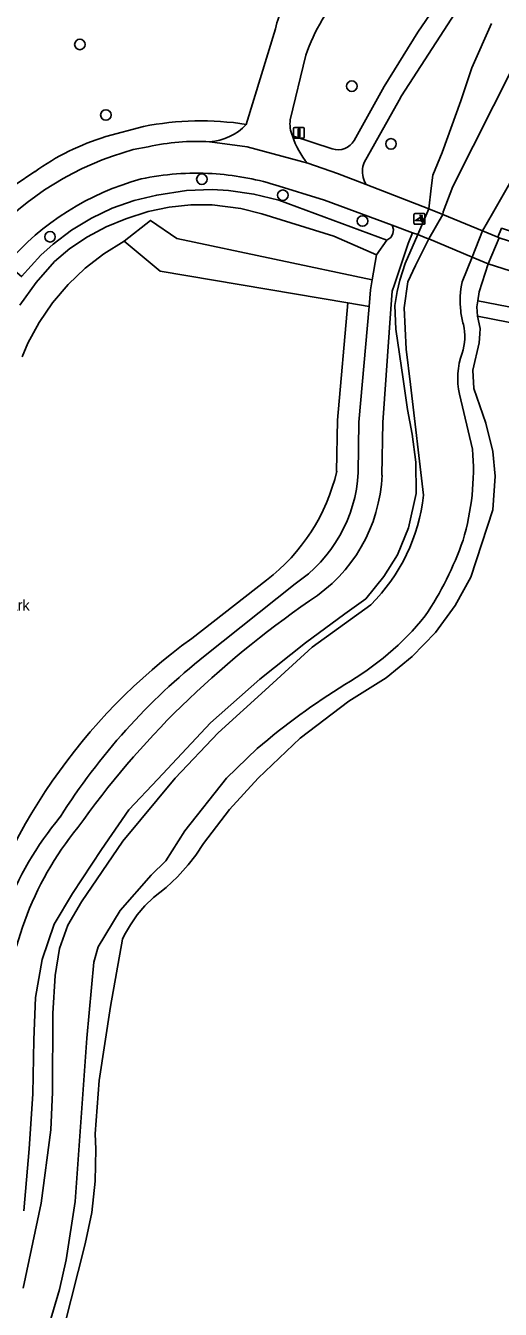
# Model space of a CAD drawing. Extents: x 157793 to 159380, y 380877 to 382313.
# Drawn here: x 159182.7 to 159226.7, y 381950.8 to 382069.7 of the extents above; entities that cross this region are included whole.
import ezdxf

# ---------------------------------------------------------------- set-up
doc = ezdxf.new("R2010")
doc.units = 0
for name, color, linetype in [('IMGEO_Boom', 7, 'Continuous'), ('IMGEO_Dek', 7, 'Continuous'), ('IMGEO_Fietspad_gesloten', 7, 'Continuous'), ('IMGEO_Groenvoorziening', 7, 'Continuous'), ('IMGEO_Haag', 7, 'Continuous'), ('IMGEO_Hek', 7, 'Continuous'), ('IMGEO_Lichtmast', 7, 'Continuous'), ('IMGEO_Oever', 7, 'Continuous'), ('IMGEO_Openbare_ruimte_label', 7, 'Continuous'), ('IMGEO_Poller', 7, 'Continuous'), ('IMGEO_Rietland', 7, 'Continuous'), ('IMGEO_Voetpad_halfverhard', 7, 'Continuous'), ('IMGEO_Waterloop', 7, 'Continuous')]:
    doc.layers.add(name, color=color, linetype=linetype)

msp = doc.modelspace()

# ---------------------------------------------------------------- linework, layer by layer
at = {"layer": 'IMGEO_Boom'}
for centre in [(159187.74, 382068), (159212.95, 382064.13), (159190.15, 382061.46), (159216.58, 382058.78), (159199.05, 382055.51), (159206.55, 382054.02), (159213.94, 382051.63), (159184.97, 382050.17)]:
    msp.add_circle(centre, 0.489, dxfattribs=at)
at = {"layer": 'IMGEO_Dek'}
msp.add_lwpolyline([(159225.07, 382050.72), (159221.38, 382052.23), (159220.08, 382052.77), (159219.08, 382050.39), (159219.88, 382050.05), (159220.09, 382049.97), (159224.1, 382048.27), (159225.6, 382047.65), (159226.6, 382050.08), (159226.48, 382050.13)], close=True, dxfattribs=at)
at = {"layer": 'IMGEO_Fietspad_gesloten'}
for points in [[(159205.86, 382069.45), (159203.16, 382060.59)], [(159207.24, 382061.02), (159208.68, 382067)], [(159194.07, 382058.51), (159192.68, 382058.25)], [(159205.81, 382054.99), (159210.42, 382053.57), (159216.7, 382051.24), (159218.58, 382050.55), (159219.08, 382050.39), (159220.08, 382052.77), (159214.29, 382055.01), (159211.62, 382056.04), (159208.87, 382056.98), (159203.23, 382058.5), (159199.77, 382058.97)], [(159199.77, 382058.97), (159203.23, 382058.5), (159208.87, 382056.98)], [(159229.4, 382049.17), (159226.6, 382050.08), (159225.6, 382047.65), (159228.98, 382046.59)]]:
    msp.add_lwpolyline(points, dxfattribs=at)
msp.add_lwpolyline([(159225.07, 382050.72), (159221.38, 382052.23), (159220.08, 382052.77), (159219.08, 382050.39), (159219.88, 382050.05), (159220.09, 382049.97), (159224.1, 382048.27), (159225.6, 382047.65), (159226.6, 382050.08), (159226.48, 382050.13)], close=True, dxfattribs=at)
for centre, radius, start, end in [((159213.98, 382067.59), 8.33, 136.5474, 167.1003), ((159224.91, 382061.43), 17.16, 136.8311, 161.064), ((159209.96, 382060.63), 2.75, 171.9414, 203.8792), ((159199.39, 382064.11), 5.16, 274.178, 316.8485), ((159198.52, 382038.81), 20.2, 86.4529, 102.7198), ((159214.02, 382061.52), 6.87, 196.9592, 221.4368), ((159200, 382031.23), 27.99, 105.1476, 138.1599), ((159200.03, 382031.24), 25.18, 105.2612, 139.305), ((159198.56, 382031.09), 24.98, 86.6777, 101.9019), ((159198.51, 382030.94), 25.13, 73.1056, 86.5905)]:
    msp.add_arc(centre, radius, start, end, dxfattribs=at)
at = {"layer": 'IMGEO_Groenvoorziening'}
for points in [[(159213.16, 382059.11), (159215.96, 382064.11), (159219.08, 382069.15), (159223.97, 382076.34), (159226.16, 382079.23), (159228.49, 382082.01), (159229.76, 382083.23), (159233.14, 382086.19), (159235.91, 382088.37), (159236.27, 382089.03), (159236.39, 382089.74), (159236.8, 382090.31), (159239.24, 382092)], [(159223.99, 382073.17), (159217.56, 382063.22), (159217.33, 382062.82), (159214.1, 382057.05), (159214.03, 382056.86), (159213.98, 382056.67), (159213.95, 382056.47), (159213.93, 382056.28), (159213.94, 382056.08), (159213.96, 382055.88), (159214, 382055.68), (159214.05, 382055.49), (159214.13, 382055.31), (159214.22, 382055.13), (159214.29, 382055.01), (159220.08, 382052.77), (159220.29, 382054.68), (159220.46, 382055.87), (159221.33, 382057.98), (159223.05, 382062.76), (159224.06, 382065.84), (159225.91, 382069.95)], [(159203.16, 382060.59), (159205.86, 382069.45)], [(159208.68, 382067), (159207.24, 382061.02)], [(159190.13, 382059.46), (159193.62, 382060.39)], [(159207.45, 382059.52), (159211.13, 382058.32)], [(159181.74, 382054.99), (159183.55, 382056.21)], [(159210.42, 382053.57), (159205.81, 382054.99)], [(159180.94, 382047.66), (159182.33, 382046.48), (159184.13, 382048.47), (159185.25, 382049.49), (159186.96, 382050.79), (159188.8, 382051.91), (159190.74, 382052.83), (159192.77, 382053.54), (159194.86, 382054.04), (159197.62, 382054.45), (159200, 382054.54), (159201.52, 382054.46), (159203.87, 382054.13), (159206.17, 382053.56), (159216.2, 382049.85), (159216.55, 382050.09), (159216.76, 382050.44), (159216.81, 382050.84), (159216.7, 382051.24), (159210.42, 382053.57)], [(159182.37, 382039.03), (159182.92, 382040.3), (159183.97, 382042.24), (159185.21, 382044.06), (159186.64, 382045.74), (159188.23, 382047.26), (159189.97, 382048.6), (159191.85, 382049.76), (159194.27, 382051.69), (159196.71, 382050.01), (159214.84, 382046.17), (159215.23, 382048.5), (159211.28, 382050.23), (159204.62, 382052.29), (159202.67, 382052.79), (159200, 382053.13), (159198.01, 382053.13), (159196.02, 382052.93), (159194.07, 382052.52), (159192, 382051.84), (159190.18, 382051.1), (159188.44, 382050.18), (159186.81, 382049.08), (159185.39, 382047.89), (159183.67, 382045.94), (159182.16, 382043.82)], [(159182.53, 381959.88), (159183.02, 381965.63), (159183.38, 381970.72), (159183.48, 381975.75), (159183.62, 381979.66), (159184.23, 381983.17), (159185.36, 381986.47), (159187.06, 381989.3), (159189.74, 381993.38), (159192.26, 381997.04), (159194.95, 381999.91), (159199.84, 382005.12), (159204.42, 382009.17), (159208.64, 382012.54), (159212.31, 382015.22), (159214.24, 382016.61), (159215.91, 382018.68), (159217.17, 382020.7), (159218.21, 382023.19), (159218.91, 382026.37), (159218.89, 382029.29), (159218.54, 382031.89), (159218.11, 382034.17), (159217.71, 382036.97), (159217.03, 382041.6), (159216.95, 382043.81), (159217.14, 382045.09), (159217.39, 382046.14), (159217.9, 382047.68), (159219.08, 382050.39), (159218.58, 382050.55), (159218.18, 382049.54), (159216.9, 382045.74), (159216.69, 382045.13), (159216.57, 382043.48), (159215.81, 382032.97), (159215.74, 382028.09)], [(159229.69, 382050.02), (159226.83, 382050.96), (159226.48, 382050.13), (159226.6, 382050.08), (159229.4, 382049.17)], [(159228.98, 382046.59), (159225.6, 382047.65), (159224.77, 382045.08), (159224.63, 382044.24), (159231.83, 382042.83), (159237.1, 382041.98), (159242.42, 382041.6), (159247.75, 382041.7), (159253.05, 382042.27), (159258.28, 382043.32), (159258.34, 382043.33), (159267.71, 382045.7), (159268.44, 382045.85), (159272.01, 382046.43), (159275.61, 382046.68), (159279.23, 382046.61), (159282.83, 382046.22), (159286.37, 382045.51), (159292.81, 382043.05), (159281.64, 382013.66), (159263.21, 381967.48), (159251.01, 381937.43), (159228.18, 381880.74), (159208.61, 381833.2)], [(159228.18, 381880.74), (159251.01, 381937.43), (159263.21, 381967.48), (159281.64, 382013.66), (159292.81, 382043.05), (159286.37, 382045.51), (159282.83, 382046.22), (159279.23, 382046.61), (159275.61, 382046.68), (159272.01, 382046.43), (159268.44, 382045.85), (159267.71, 382045.7), (159258.34, 382043.33), (159258.28, 382043.32), (159253.05, 382042.27), (159247.75, 382041.7), (159242.42, 382041.6), (159237.1, 382041.98), (159231.83, 382042.83), (159224.63, 382044.24), (159224.54, 382043.69), (159224.61, 382042.82), (159231.55, 382041.46)], [(159213.54, 382028.32), (159213.6, 382032.98), (159214.55, 382043.72), (159212.57, 382044.05), (159211.61, 382033.16), (159211.54, 382028.43)], [(159231.55, 382041.46), (159224.61, 382042.82), (159224.84, 382041.66), (159224.81, 382041.16), (159224.76, 382040.33), (159224.16, 382037.81), (159224.27, 382036.1), (159225.38, 382032.88), (159226.03, 382030.26), (159226.23, 382027.99), (159226.01, 382024.85), (159223.97, 382018.62), (159222.54, 382015.98), (159220.72, 382013.48), (159218.54, 382011.27), (159216.13, 382009.28), (159212.67, 382007.14), (159208.16, 382003.71), (159204.28, 382000), (159201.61, 381997.08), (159199.21, 381993.93), (159198.5, 381992.86), (159197.79, 381991.95), (159196.8, 381990.85), (159195.72, 381989.85), (159194.55, 381988.94), (159193.77, 381988.16), (159193.06, 381987.32), (159192.43, 381986.41), (159191.88, 381985.46), (159191.7, 381985.07), (159190.57, 381978.84), (159189.52, 381971.96), (159189.16, 381967.03), (159189.22, 381965.59), (159189.15, 381962.65), (159188.83, 381959.72), (159188.24, 381956.84), (159186.27, 381949.13)], [(159205.03, 382018.35), (159198.12, 382012.93)], [(159199.36, 382011.37), (159207.68, 382018)]]:
    msp.add_lwpolyline(points, dxfattribs=at)
for centre, radius, start, end in [((159213.98, 382067.59), 8.33, 136.5474, 167.1003), ((159224.91, 382061.43), 17.16, 136.8311, 161.064), ((159198.94, 382034.07), 26.85, 80.9566, 101.4114), ((159209.96, 382060.63), 2.75, 171.9414, 203.8792), ((159196.59, 382038.11), 22.3, 106.8268, 125.7799), ((159211.66, 382059.97), 1.73, 252.3854, 330.1893), ((159200.03, 382031.24), 25.18, 105.2612, 139.305), ((159198.56, 382031.09), 24.98, 86.6777, 101.9019), ((159198.51, 382030.94), 25.13, 73.1056, 86.5905), ((159194.36, 382032.39), 17.64, 307.2575, 347.0362), ((159200.27, 382029.03), 13.29, 303.9067, 356.9424), ((159201.26, 382028.67), 14.5, 302.3806, 357.7021), ((159263.74, 381937.74), 95.84, 124.8173, 134.017), ((159229.95, 381968.85), 54.38, 125.8326, 165.0409), ((159236.6, 381964.41), 59.93, 128.4174, 147.75), ((159256.35, 381946.45), 84.45, 134.5128, 144.5619), ((159208.95, 381977.07), 30.06, 140.0043, 178.9485), ((159210.65, 381976.55), 29.83, 140.774, 179.1434)]:
    msp.add_arc(centre, radius, start, end, dxfattribs=at)
at = {"layer": 'IMGEO_Haag'}
msp.add_lwpolyline([(159208.61, 381833.2), (159228.18, 381880.74), (159251.01, 381937.43), (159263.21, 381967.48), (159281.64, 382013.66), (159292.81, 382043.05), (159286.37, 382045.51), (159282.83, 382046.22), (159279.23, 382046.61), (159275.61, 382046.68), (159272.01, 382046.43), (159268.44, 382045.85), (159267.71, 382045.7), (159258.34, 382043.33), (159258.28, 382043.32), (159253.05, 382042.27), (159247.75, 382041.7), (159242.42, 382041.6), (159237.1, 382041.98), (159231.83, 382042.83), (159224.63, 382044.24), (159224.54, 382043.69), (159224.61, 382042.82), (159231.55, 382041.46)], dxfattribs=at)
at = {"layer": 'IMGEO_Hek'}
for points in [[(159220.08, 382052.77), (159221.38, 382052.23)], [(159221.38, 382052.23), (159225.07, 382050.72)], [(159219.88, 382050.05), (159219.08, 382050.39)], [(159225.07, 382050.72), (159226.48, 382050.13)], [(159220.09, 382049.97), (159219.88, 382050.05)], [(159224.1, 382048.27), (159220.09, 382049.97)], [(159226.6, 382050.08), (159226.48, 382050.13)], [(159225.6, 382047.65), (159224.1, 382048.27)], [(159231.55, 382041.46), (159224.61, 382042.82)]]:
    msp.add_lwpolyline(points, dxfattribs=at)
at = {"layer": 'IMGEO_Lichtmast'}
for p, q in [((159207.55, 382059.41), (159207.55, 382060.21)), ((159207.55, 382060.21), (159207.55, 382059.41)), ((159207.65, 382060.31), (159208.44, 382060.31)), ((159208.44, 382060.31), (159207.65, 382060.31)), ((159208.54, 382060.21), (159208.54, 382059.41)), ((159208.54, 382059.41), (159208.54, 382060.21)), ((159208.44, 382059.31), (159207.65, 382059.31)), ((159207.65, 382059.31), (159208.44, 382059.31))]:
    msp.add_line(p, q, dxfattribs=at)
msp.add_lwpolyline([(159207.97, 382060.18), (159208.12, 382060.18), (159208.12, 382059.43), (159207.97, 382059.43), (159207.97, 382060.18)], dxfattribs=at)
for centre, start, end in [((159207.65, 382060.21), 90, 180), ((159207.65, 382060.21), 90, 180), ((159208.44, 382060.21), 0, 90), ((159208.44, 382060.21), 360, 90), ((159207.65, 382059.41), 180, 270), ((159207.65, 382059.41), 180, 270), ((159208.44, 382059.41), 270, 0), ((159208.44, 382059.41), 270, 0)]:
    msp.add_arc(centre, 0.1, start, end, dxfattribs=at)
at = {"layer": 'IMGEO_Oever'}
for points in [[(159219.6, 382026.21), (159218.39, 382036.47), (159217.98, 382039.74), (159217.8, 382043.58), (159218.13, 382045.98), (159218.85, 382047.5), (159220.09, 382049.97), (159221.38, 382052.23), (159221.42, 382052.49), (159222.32, 382054.83), (159227.97, 382066.06), (159238.37, 382081.99)], [(159240.06, 382076.99), (159225.99, 382052.33), (159225.07, 382050.72), (159224.1, 382048.27), (159223.19, 382046.01)], [(159225.91, 382069.95), (159224.06, 382065.84), (159223.05, 382062.76), (159221.33, 382057.98), (159220.46, 382055.87), (159220.29, 382054.68), (159220.08, 382052.77), (159219.08, 382050.39), (159217.9, 382047.68), (159217.39, 382046.14), (159217.14, 382045.09), (159216.95, 382043.81), (159217.03, 382041.6), (159217.71, 382036.97), (159218.11, 382034.17), (159218.54, 382031.89), (159218.89, 382029.29), (159218.91, 382026.37), (159218.21, 382023.19), (159217.17, 382020.7), (159215.91, 382018.68), (159214.24, 382016.61), (159212.31, 382015.22), (159208.64, 382012.54), (159204.42, 382009.17), (159199.84, 382005.12), (159194.95, 381999.91), (159192.26, 381997.04), (159189.74, 381993.38), (159187.06, 381989.3), (159185.36, 381986.47), (159184.23, 381983.17), (159183.62, 381979.66), (159183.48, 381975.75), (159183.38, 381970.72), (159183.02, 381965.63), (159182.53, 381959.88)], [(159186.27, 381949.13), (159188.24, 381956.84), (159188.83, 381959.72), (159189.15, 381962.65), (159189.22, 381965.59), (159189.16, 381967.03), (159189.52, 381971.96), (159190.57, 381978.84), (159191.7, 381985.07), (159191.88, 381985.46), (159192.43, 381986.41), (159193.06, 381987.32), (159193.77, 381988.16), (159194.55, 381988.94), (159195.72, 381989.85), (159196.8, 381990.85), (159197.79, 381991.95), (159198.5, 381992.86), (159199.21, 381993.93), (159201.61, 381997.08), (159204.28, 382000), (159208.16, 382003.71), (159212.67, 382007.14), (159216.13, 382009.28), (159218.54, 382011.27), (159220.72, 382013.48), (159222.54, 382015.98), (159223.97, 382018.62), (159226.01, 382024.85), (159226.23, 382027.99), (159226.03, 382030.26), (159225.38, 382032.88), (159224.27, 382036.1), (159224.16, 382037.81), (159224.76, 382040.33), (159224.81, 382041.16), (159224.84, 382041.66), (159224.61, 382042.82), (159224.54, 382043.69), (159224.63, 382044.24), (159224.77, 382045.08), (159225.6, 382047.65), (159226.6, 382050.08), (159226.48, 382050.13), (159226.83, 382050.96)], [(159222.94, 382035.58), (159224.15, 382030.47)], [(159182.49, 381952.72), (159184.14, 381960.59), (159185.03, 381967.38), (159185.21, 381970.87), (159185.23, 381978.17), (159185.44, 381981.71), (159185.86, 381984.19), (159186.63, 381986.36), (159187.88, 381988.54), (159191.72, 381994.16), (159196.57, 382000), (159200.56, 382004.19), (159204.9, 382008.16), (159209.27, 382012.12), (159214.71, 382016.06)], [(159204.18, 382002.75), (159201.34, 382000), (159197.46, 381995.11), (159195.71, 381992.33), (159194.33, 381991.01), (159191.46, 381987.72), (159189.44, 381984.36), (159189.04, 381982.94), (159188.37, 381975.89), (159187.29, 381960.75), (159186.45, 381955.35), (159185.83, 381952.58), (159183.67, 381945.27)]]:
    msp.add_lwpolyline(points, dxfattribs=at)
for centre, radius, start, end in [((159230.93, 382044.22), 7.94, 166.9906, 186.7384), ((159230.8, 382044.2), 7.81, 186.6626, 196.0277), ((159218.23, 382040.92), 5.19, 342.6676, 12.5301), ((159229.5, 382037.07), 6.73, 159.982, 192.7712), ((159201.32, 382028.61), 22.9, 343.3276, 4.6594), ((159202.82, 382028.04), 16.87, 314.7875, 353.7665), ((159194.91, 382031.86), 30, 325.8686, 340.8968), ((159199.29, 382031.45), 26.23, 299.7465, 321.2388), ((159247.94, 381951.31), 67.53, 121.8484, 130.3898)]:
    msp.add_arc(centre, radius, start, end, dxfattribs=at)
at = {"layer": 'IMGEO_Poller'}
for p, q in [((159218.71, 382052.23), (159218.71, 382051.42)), ((159218.71, 382052.23), (159218.71, 382051.42)), ((159219.62, 382052.32), (159218.81, 382052.32)), ((159219.62, 382052.32), (159218.81, 382052.32)), ((159219.71, 382051.42), (159219.71, 382052.23)), ((159219.71, 382051.42), (159219.71, 382052.23)), ((159218.81, 382051.33), (159219.62, 382051.33)), ((159218.81, 382051.33), (159219.62, 382051.33))]:
    msp.add_line(p, q, dxfattribs=at)
for points in [[(159219.35, 382051.68), (159218.84, 382051.68), (159219.27, 382051.95)], [(159219.39, 382052.05), (159219.38, 382051.98), (159219.26, 382052.18)], [(159219.26, 382052.18), (159219.49, 382052.12), (159219.42, 382052.09)], [(159219.41, 382051.51), (159219.47, 382051.74), (159219.51, 382051.67)], [(159219.54, 382051.64), (159219.61, 382051.63), (159219.41, 382051.51)]]:
    msp.add_lwpolyline(points, dxfattribs=at)
for centre, radius, start, end in [((159218.81, 382052.23), 0.0946, 90, 180), ((159218.81, 382052.23), 0.0946, 90, 180), ((159218.81, 382051.42), 0.0946, 180, 270), ((159218.81, 382051.42), 0.0946, 180, 270), ((159219.02, 382051.73), 0.332, 351.3247, 42.4854), ((159219.03, 382051.74), 0.476, 351.7527, 41.1691), ((159219.03, 382051.74), 0.516, 349.3569, 42.2912), ((159219.62, 382052.23), 0.0946, 0, 90), ((159219.62, 382052.23), 0.0946, 0, 90), ((159219.62, 382051.42), 0.0946, 270, 0), ((159219.62, 382051.42), 0.0946, 270, 0)]:
    msp.add_arc(centre, radius, start, end, dxfattribs=at)
at = {"layer": 'IMGEO_Rietland'}
for points in [[(159212.57, 382044.05), (159195.17, 382046.99), (159191.85, 382049.76), (159189.97, 382048.6), (159188.23, 382047.26), (159186.64, 382045.74), (159185.21, 382044.06), (159183.97, 382042.24), (159182.92, 382040.3), (159182.37, 382039.03)], [(159211.54, 382028.43), (159211.61, 382033.16), (159212.57, 382044.05)], [(159198.12, 382012.93), (159205.03, 382018.35)]]:
    msp.add_lwpolyline(points, dxfattribs=at)
for centre, radius, start, end in [((159194.36, 382032.39), 17.64, 307.2575, 347.0362), ((159229.95, 381968.85), 54.38, 125.8326, 165.0409)]:
    msp.add_arc(centre, radius, start, end, dxfattribs=at)
at = {"layer": 'IMGEO_Voetpad_halfverhard'}
for points in [[(159241.4, 382092.17), (159239.24, 382092), (159236.8, 382090.31), (159236.39, 382089.74), (159236.27, 382089.03), (159235.91, 382088.37), (159233.14, 382086.19), (159229.76, 382083.23), (159228.49, 382082.01), (159226.16, 382079.23), (159223.97, 382076.34), (159219.08, 382069.15), (159215.96, 382064.11), (159213.16, 382059.11)], [(159208.87, 382056.98), (159211.62, 382056.04), (159214.29, 382055.01), (159214.22, 382055.13), (159214.13, 382055.31), (159214.05, 382055.49), (159214, 382055.68), (159213.96, 382055.88), (159213.94, 382056.08), (159213.93, 382056.28), (159213.95, 382056.47), (159213.98, 382056.67), (159214.03, 382056.86), (159214.1, 382057.05), (159217.33, 382062.82), (159217.56, 382063.22), (159223.99, 382073.17)], [(159193.62, 382060.39), (159190.13, 382059.46)], [(159192.68, 382058.25), (159194.07, 382058.51)], [(159211.13, 382058.32), (159207.45, 382059.52)], [(159183.55, 382056.21), (159181.74, 382054.99)], [(159182.16, 382043.82), (159183.67, 382045.94), (159185.39, 382047.89), (159186.81, 382049.08), (159188.44, 382050.18), (159190.18, 382051.1), (159192, 382051.84), (159194.07, 382052.52), (159196.02, 382052.93), (159198.01, 382053.13), (159200, 382053.13), (159202.67, 382052.79), (159204.62, 382052.29), (159211.28, 382050.23), (159215.23, 382048.5), (159216.2, 382049.85), (159206.17, 382053.56), (159203.87, 382054.13)], [(159203.87, 382054.13), (159201.52, 382054.46), (159200, 382054.54), (159197.62, 382054.45), (159194.86, 382054.04), (159192.77, 382053.54), (159190.74, 382052.83), (159188.8, 382051.91), (159186.96, 382050.79), (159185.25, 382049.49), (159184.13, 382048.47), (159182.33, 382046.48)], [(159216.57, 382043.48), (159216.69, 382045.13), (159216.9, 382045.74), (159218.18, 382049.54), (159218.58, 382050.55), (159216.7, 382051.24), (159216.81, 382050.84), (159216.76, 382050.44), (159216.55, 382050.09), (159216.2, 382049.85), (159215.23, 382048.5), (159214.84, 382046.17), (159214.68, 382045.25), (159214.55, 382043.72), (159213.6, 382032.98), (159213.54, 382028.32)], [(159215.74, 382028.09), (159215.81, 382032.97), (159216.57, 382043.48)], [(159207.68, 382018), (159199.36, 382011.37)]]:
    msp.add_lwpolyline(points, dxfattribs=at)
for centre, radius, start, end in [((159198.94, 382034.07), 26.85, 80.9566, 101.4114), ((159199.39, 382064.11), 5.16, 274.178, 316.8485), ((159196.59, 382038.11), 22.3, 106.8268, 125.7799), ((159198.52, 382038.81), 20.2, 86.4529, 102.7198), ((159214.02, 382061.52), 6.87, 196.9592, 221.4368), ((159211.66, 382059.97), 1.73, 252.3854, 330.1893), ((159200, 382031.23), 27.99, 105.1476, 138.1599), ((159200.27, 382029.03), 13.29, 303.9067, 356.9424), ((159201.26, 382028.67), 14.5, 302.3806, 357.7021), ((159263.74, 381937.74), 95.84, 124.8173, 134.017), ((159236.6, 381964.41), 59.93, 128.4174, 147.75), ((159256.35, 381946.45), 84.45, 134.5128, 144.5619), ((159208.95, 381977.07), 30.06, 140.0043, 178.9485), ((159210.65, 381976.55), 29.83, 140.774, 179.1434)]:
    msp.add_arc(centre, radius, start, end, dxfattribs=at)
at = {"layer": 'IMGEO_Waterloop'}
for points in [[(159238.37, 382081.99), (159227.97, 382066.06), (159222.32, 382054.83), (159221.42, 382052.49), (159221.38, 382052.23), (159220.09, 382049.97), (159218.85, 382047.5), (159218.13, 382045.98), (159217.8, 382043.58), (159217.98, 382039.74), (159218.39, 382036.47), (159219.6, 382026.21)], [(159223.19, 382046.01), (159224.1, 382048.27), (159225.07, 382050.72), (159225.99, 382052.33), (159240.06, 382076.99)], [(159224.15, 382030.47), (159222.94, 382035.58)], [(159214.71, 382016.06), (159209.27, 382012.12), (159204.9, 382008.16), (159200.56, 382004.19), (159196.57, 382000), (159191.72, 381994.16), (159187.88, 381988.54), (159186.63, 381986.36), (159185.86, 381984.19), (159185.44, 381981.71), (159185.23, 381978.17), (159185.21, 381970.87), (159185.03, 381967.38), (159184.14, 381960.59), (159182.49, 381952.72)], [(159183.67, 381945.27), (159185.83, 381952.58), (159186.45, 381955.35), (159187.29, 381960.75), (159188.37, 381975.89), (159189.04, 381982.94), (159189.44, 381984.36), (159191.46, 381987.72), (159194.33, 381991.01), (159195.71, 381992.33), (159197.46, 381995.11), (159201.34, 382000), (159204.18, 382002.75)]]:
    msp.add_lwpolyline(points, dxfattribs=at)
msp.add_lwpolyline([(159196.71, 382050.01), (159194.27, 382051.69), (159191.85, 382049.76), (159195.17, 382046.99), (159212.57, 382044.05), (159214.55, 382043.72), (159214.68, 382045.25), (159214.84, 382046.17)], close=True, dxfattribs=at)
for centre, radius, start, end in [((159230.93, 382044.22), 7.94, 166.9906, 186.7384), ((159230.8, 382044.2), 7.81, 186.6626, 196.0277), ((159218.23, 382040.92), 5.19, 342.6676, 12.5301), ((159229.5, 382037.07), 6.73, 159.982, 192.7712), ((159201.32, 382028.61), 22.9, 343.3276, 4.6594), ((159202.82, 382028.04), 16.87, 314.7875, 353.7665), ((159194.91, 382031.86), 30, 325.8686, 340.8968), ((159199.29, 382031.45), 26.23, 299.7465, 321.2388), ((159247.94, 381951.31), 67.53, 121.8484, 130.3898)]:
    msp.add_arc(centre, radius, start, end, dxfattribs=at)

# ---------------------------------------------------------------- texts
at = {"layer": 'IMGEO_Openbare_ruimte_label'}
msp.add_text('Severijnpark', height=1, rotation=359.9427, dxfattribs=at).set_placement((159175.65, 382015.53))

doc.saveas('drawing.dxf')
